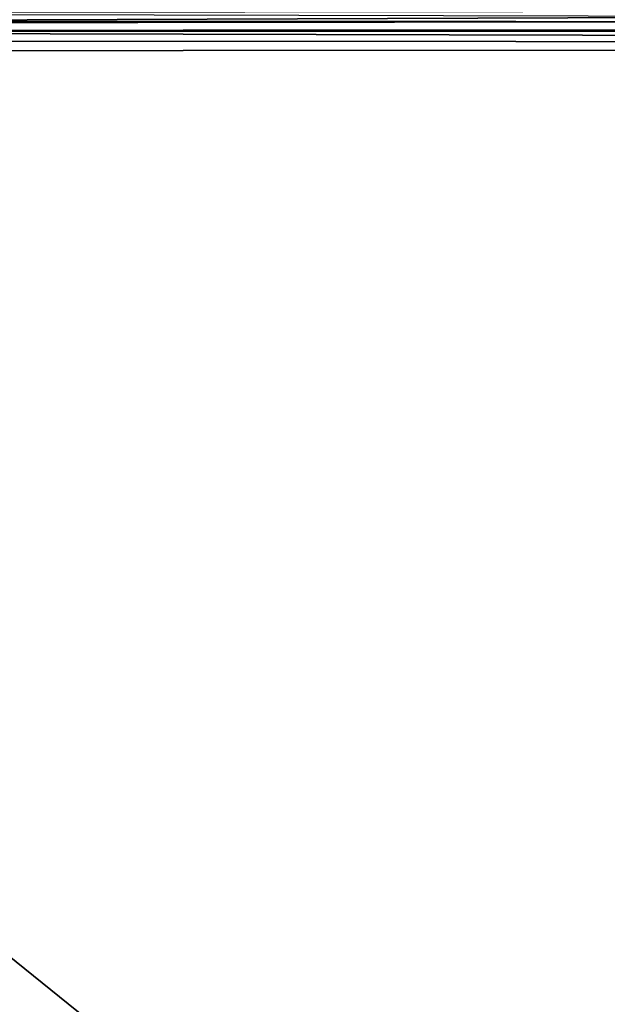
# Model space of a CAD drawing. Header units: metres. Extents: x -109 to 109, y -100 to 58.
# Tile 431 of 642: x 69.93 to 75.59, y -10.57 to -1.09. Entities that reach past the tile are written whole.
import ezdxf

# ---------------------------------------------------------------- set-up
doc = ezdxf.new("R2010")
doc.units = ezdxf.units.M
doc.layers.add('solid_21_062_100_XXX', color=7, linetype='CONTINUOUS')

msp = doc.modelspace()

# ---------------------------------------------------------------- linework, layer by layer
at = {"layer": 'solid_21_062_100_XXX'}
for points in [[(90.713234, -1.11137, -19.504498), (58.693993, -1.10434, -19.817535), (58.693584, -1.013666, -19.781334), (90.713142, -1.087878, -19.496923)], [(90.824165, -1.014538, 19.646675), (90.824066, -0.994097, 19.644663), (58.716702, -1.034454, 20.765877), (58.717014, -1.132924, 20.771273)], [(90.824165, -1.014538, 19.646675), (58.717014, -1.132924, 20.771273), (90.824379, -1.092569, 19.650059)], [(90.713234, -1.11137, -19.504498), (90.713455, -1.181942, -19.52309), (58.694302, -1.198403, -19.843702), (58.693993, -1.10434, -19.817535)], [(84.35643, -21.831848, 19.875925), (90.824379, -21.738291, 19.650059), (90.824379, -1.092569, 19.650059), (58.717014, -1.132924, 20.771273)], [(58.717014, -1.132924, 20.771273), (81.976929, -21.862591, 19.959019), (84.35643, -21.831848, 19.875925)], [(58.717014, -1.132924, 20.771273), (77.512512, -21.915497, 20.11492), (81.976929, -21.862591, 19.959019)], [(58.717014, -1.132924, 20.771273), (73.050484, -21.962698, 20.270737), (77.512512, -21.915497, 20.11492)], [(58.717014, -1.132924, 20.771273), (70.30159, -21.989178, 20.36673), (73.050484, -21.962698, 20.270737)], [(58.717014, -1.132924, 20.771273), (64.111687, -22.04216, 20.582888), (70.30159, -21.989178, 20.36673)], [(90.713455, -1.181942, -19.52309), (90.713524, -1.208441, -19.528519), (58.694302, -1.198403, -19.843702)], [(90.713707, -1.307578, -19.541622), (58.694511, -1.294746, -19.859526), (58.694302, -1.198403, -19.843702), (90.713661, -1.278287, -19.538916)], [(90.713524, -1.208441, -19.528519), (90.713661, -1.278287, -19.538916), (58.694302, -1.198403, -19.843702)], [(90.713707, -1.307578, -19.541622), (90.713768, -1.375779, -19.54421), (58.694614, -1.392238, -19.86482), (58.694511, -1.294746, -19.859526)], [(65.807335, -21.939495, -19.7936), (64.306236, -21.948271, -19.808632), (58.694614, -1.392238, -19.86482), (90.713768, -1.375779, -19.54421)], [(90.713768, -1.375779, -19.54421), (73.122314, -21.89053, -19.720356), (65.807335, -21.939495, -19.7936)], [(90.713768, -1.375779, -19.54421), (74.587799, -21.8794, -19.705681), (73.122314, -21.89053, -19.720356)], [(90.713768, -1.375779, -19.54421), (81.930107, -21.816317, -19.632162), (74.587799, -21.8794, -19.705681)]]:
    msp.add_3dface(points, dxfattribs=at)

doc.saveas('drawing.dxf')
